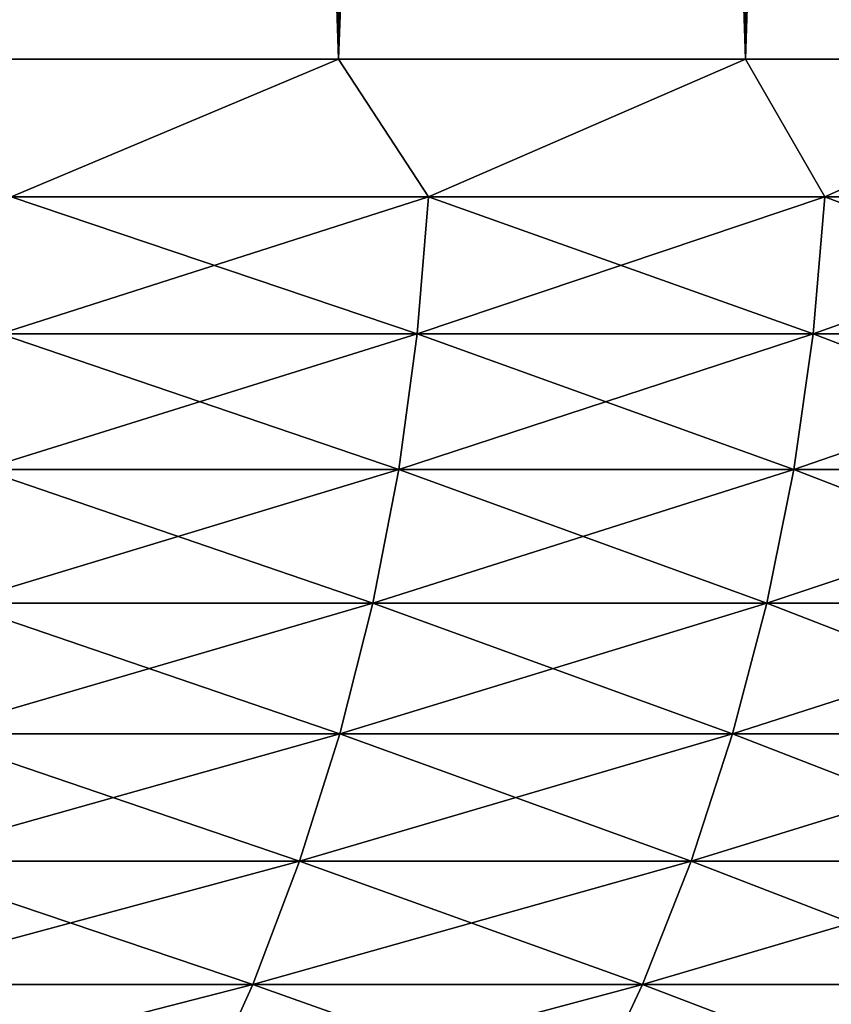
# Model space of a CAD drawing. Header units: millimetres. Extents: x -161 to 161, y -94 to 1149.
# Tile 372 of 656: x 8.036 to 8.667, y -92.835 to -92.069. Entities that reach past the tile are written whole.
import ezdxf

# ---------------------------------------------------------------- set-up
doc = ezdxf.new("R2010")
doc.units = ezdxf.units.MM
doc.header["$LTSCALE"] = 81.481481
for name, color, linetype in [('22', 7, 'CONTINUOUS'), ('23', 7, 'CONTINUOUS'), ('24', 7, 'CONTINUOUS'), ('25', 7, 'CONTINUOUS')]:
    doc.layers.add(name, color=color, linetype=linetype)

msp = doc.modelspace()

# ---------------------------------------------------------------- linework, layer by layer
at = {"layer": '22', "color": 7, "linetype": 'CONTINUOUS', "true_color": 0x323232}
for points in [[(8.28379, -82.6, 7.23733), (7.95074, -82.6, 7.60169), (8.28379, -92.1, 7.23732), (8.28379, -82.6, 7.23733)], [(8.28379, -92.1, 7.23732), (7.95074, -82.6, 7.60169), (7.95074, -92.1, 7.60169), (8.28379, -92.1, 7.23732)], [(8.60015, -82.6, 6.85839), (8.28379, -82.6, 7.23733), (8.60015, -92.1, 6.85839), (8.60015, -82.6, 6.85839)], [(8.60015, -92.1, 6.85839), (8.28379, -82.6, 7.23733), (8.28379, -92.1, 7.23732), (8.60015, -92.1, 6.85839)], [(8.89919, -82.6, 6.46564), (8.60015, -82.6, 6.85839), (8.89919, -92.1, 6.46564), (8.89919, -82.6, 6.46564)], [(8.89919, -92.1, 6.46564), (8.60015, -82.6, 6.85839), (8.60015, -92.1, 6.85839), (8.89919, -92.1, 6.46564)]]:
    msp.add_3dface(points, dxfattribs=at)
at = {"layer": '23', "color": 7, "linetype": 'CONTINUOUS', "true_color": 0x323232}
for points in [[(7.95074, -82.6, -7.60169), (8.28379, -82.6, -7.23733), (7.95074, -92.1, -7.60169), (7.95074, -82.6, -7.60169)], [(7.95074, -92.1, -7.60169), (8.28379, -82.6, -7.23733), (8.28379, -92.1, -7.23732), (7.95074, -92.1, -7.60169)], [(8.28379, -82.6, -7.23733), (8.60015, -82.6, -6.85839), (8.28379, -92.1, -7.23732), (8.28379, -82.6, -7.23733)], [(8.28379, -92.1, -7.23732), (8.60015, -82.6, -6.85839), (8.60015, -92.1, -6.85839), (8.28379, -92.1, -7.23732)], [(8.60015, -82.6, -6.85839), (8.89919, -82.6, -6.46564), (8.60015, -92.1, -6.85839), (8.60015, -82.6, -6.85839)], [(8.60015, -92.1, -6.85839), (8.89919, -82.6, -6.46564), (8.89919, -92.1, -6.46564), (8.60015, -92.1, -6.85839)]]:
    msp.add_3dface(points, dxfattribs=at)
at = {"layer": '24', "color": 7, "linetype": 'CONTINUOUS', "true_color": 0x323232}
for points in [[(8.28379, -92.1, 7.23732), (7.95074, -92.1, 7.60169), (8.02918, -92.20701, 7.5132), (8.28379, -92.1, 7.23732)], [(8.35365, -92.20701, 7.15069), (8.28379, -92.1, 7.23732), (8.02918, -92.20701, 7.5132), (8.35365, -92.20701, 7.15069)], [(8.60015, -92.1, 6.85839), (8.28379, -92.1, 7.23732), (8.35365, -92.20701, 7.15069), (8.60015, -92.1, 6.85839)], [(8.66178, -92.20701, 6.77418), (8.60015, -92.1, 6.85839), (8.35365, -92.20701, 7.15069), (8.66178, -92.20701, 6.77418)], [(8.89919, -92.1, 6.46564), (8.60015, -92.1, 6.85839), (8.66178, -92.20701, 6.77418), (8.89919, -92.1, 6.46564)], [(8.95294, -92.20701, 6.38441), (8.89919, -92.1, 6.46564), (8.66178, -92.20701, 6.77418), (8.95294, -92.20701, 6.38441)], [(8.34495, -92.31358, 7.14324), (8.02918, -92.20701, 7.5132), (8.02081, -92.31358, 7.50537), (8.34495, -92.31358, 7.14324)], [(8.35365, -92.20701, 7.15069), (8.02918, -92.20701, 7.5132), (8.34495, -92.31358, 7.14324), (8.35365, -92.20701, 7.15069)], [(8.65275, -92.31358, 6.76712), (8.35365, -92.20701, 7.15069), (8.34495, -92.31358, 7.14324), (8.65275, -92.31358, 6.76712)], [(8.66178, -92.20701, 6.77418), (8.35365, -92.20701, 7.15069), (8.65275, -92.31358, 6.76712), (8.66178, -92.20701, 6.77418)], [(8.94361, -92.31358, 6.37776), (8.66178, -92.20701, 6.77418), (8.65275, -92.31358, 6.76712), (8.94361, -92.31358, 6.37776)], [(8.95294, -92.20701, 6.38441), (8.66178, -92.20701, 6.77418), (8.94361, -92.31358, 6.37776), (8.95294, -92.20701, 6.38441)], [(8.33048, -92.41906, 7.13086), (8.02081, -92.31358, 7.50537), (8.00691, -92.41906, 7.49236), (8.33048, -92.41906, 7.13086)], [(8.34495, -92.31358, 7.14324), (8.02081, -92.31358, 7.50537), (8.33048, -92.41906, 7.13086), (8.34495, -92.31358, 7.14324)], [(8.63775, -92.41906, 6.75539), (8.34495, -92.31358, 7.14324), (8.33048, -92.41906, 7.13086), (8.63775, -92.41906, 6.75539)], [(8.65275, -92.31358, 6.76712), (8.34495, -92.31358, 7.14324), (8.63775, -92.41906, 6.75539), (8.65275, -92.31358, 6.76712)], [(8.92811, -92.41906, 6.3667), (8.65275, -92.31358, 6.76712), (8.63775, -92.41906, 6.75539), (8.92811, -92.41906, 6.3667)], [(8.94361, -92.31358, 6.37776), (8.65275, -92.31358, 6.76712), (8.92811, -92.41906, 6.3667), (8.94361, -92.31358, 6.37776)], [(8.31033, -92.52291, 7.11361), (8.00691, -92.41906, 7.49236), (7.98754, -92.52291, 7.47424), (8.31033, -92.52291, 7.11361)], [(8.33048, -92.41906, 7.13086), (8.00691, -92.41906, 7.49236), (8.31033, -92.52291, 7.11361), (8.33048, -92.41906, 7.13086)], [(8.61685, -92.52291, 6.73905), (8.33048, -92.41906, 7.13086), (8.31033, -92.52291, 7.11361), (8.61685, -92.52291, 6.73905)], [(8.63775, -92.41906, 6.75539), (8.33048, -92.41906, 7.13086), (8.61685, -92.52291, 6.73905), (8.63775, -92.41906, 6.75539)], [(8.90651, -92.52291, 6.3513), (8.63775, -92.41906, 6.75539), (8.61685, -92.52291, 6.73905), (8.90651, -92.52291, 6.3513)], [(8.92811, -92.41906, 6.3667), (8.63775, -92.41906, 6.75539), (8.90651, -92.52291, 6.3513), (8.92811, -92.41906, 6.3667)], [(8.2846, -92.6246, 7.09158), (7.98754, -92.52291, 7.47424), (7.9628, -92.6246, 7.45109), (8.2846, -92.6246, 7.09158)], [(8.31033, -92.52291, 7.11361), (7.98754, -92.52291, 7.47424), (8.2846, -92.6246, 7.09158), (8.31033, -92.52291, 7.11361)], [(8.59017, -92.6246, 6.71818), (8.31033, -92.52291, 7.11361), (8.2846, -92.6246, 7.09158), (8.59017, -92.6246, 6.71818)], [(8.61685, -92.52291, 6.73905), (8.31033, -92.52291, 7.11361), (8.59017, -92.6246, 6.71818), (8.61685, -92.52291, 6.73905)], [(8.87893, -92.6246, 6.33163), (8.61685, -92.52291, 6.73905), (8.59017, -92.6246, 6.71818), (8.87893, -92.6246, 6.33163)], [(8.90651, -92.52291, 6.3513), (8.61685, -92.52291, 6.73905), (8.87893, -92.6246, 6.33163), (8.90651, -92.52291, 6.3513)], [(8.25341, -92.72361, 7.06488), (7.9628, -92.6246, 7.45109), (7.93283, -92.72361, 7.42305), (8.25341, -92.72361, 7.06488)], [(8.2846, -92.6246, 7.09158), (7.9628, -92.6246, 7.45109), (8.25341, -92.72361, 7.06488), (8.2846, -92.6246, 7.09158)], [(8.55784, -92.72361, 6.69289), (8.2846, -92.6246, 7.09158), (8.25341, -92.72361, 7.06488), (8.55784, -92.72361, 6.69289)], [(8.59017, -92.6246, 6.71818), (8.2846, -92.6246, 7.09158), (8.55784, -92.72361, 6.69289), (8.59017, -92.6246, 6.71818)], [(8.84551, -92.72361, 6.3078), (8.59017, -92.6246, 6.71818), (8.55784, -92.72361, 6.69289), (8.84551, -92.72361, 6.3078)], [(8.87893, -92.6246, 6.33163), (8.59017, -92.6246, 6.71818), (8.84551, -92.72361, 6.3078), (8.87893, -92.6246, 6.33163)], [(8.21694, -92.81944, 7.03366), (7.93283, -92.72361, 7.42305), (7.89777, -92.81944, 7.39024), (8.21694, -92.81944, 7.03366)], [(8.25341, -92.72361, 7.06488), (7.93283, -92.72361, 7.42305), (8.21694, -92.81944, 7.03366), (8.25341, -92.72361, 7.06488)], [(8.52002, -92.81944, 6.66331), (8.25341, -92.72361, 7.06488), (8.21694, -92.81944, 7.03366), (8.52002, -92.81944, 6.66331)], [(8.55784, -92.72361, 6.69289), (8.25341, -92.72361, 7.06488), (8.52002, -92.81944, 6.66331), (8.55784, -92.72361, 6.69289)], [(8.80642, -92.81944, 6.27992), (8.55784, -92.72361, 6.69289), (8.52002, -92.81944, 6.66331), (8.80642, -92.81944, 6.27992)], [(8.84551, -92.72361, 6.3078), (8.55784, -92.72361, 6.69289), (8.80642, -92.81944, 6.27992), (8.84551, -92.72361, 6.3078)], [(8.17535, -92.91159, 6.99807), (7.89777, -92.81944, 7.39024), (7.8578, -92.91159, 7.35284), (8.17535, -92.91159, 6.99807)], [(8.21694, -92.81944, 7.03366), (7.89777, -92.81944, 7.39024), (8.17535, -92.91159, 6.99807), (8.21694, -92.81944, 7.03366)], [(8.4769, -92.91159, 6.62959), (8.21694, -92.81944, 7.03366), (8.17535, -92.91159, 6.99807), (8.4769, -92.91159, 6.62959)], [(8.52002, -92.81944, 6.66331), (8.21694, -92.81944, 7.03366), (8.4769, -92.91159, 6.62959), (8.52002, -92.81944, 6.66331)], [(8.76185, -92.91159, 6.24814), (8.52002, -92.81944, 6.66331), (8.4769, -92.91159, 6.62959), (8.76185, -92.91159, 6.24814)], [(8.80642, -92.81944, 6.27992), (8.52002, -92.81944, 6.66331), (8.76185, -92.91159, 6.24814), (8.80642, -92.81944, 6.27992)]]:
    msp.add_3dface(points, dxfattribs=at)
at = {"layer": '25', "color": 7, "linetype": 'CONTINUOUS', "true_color": 0x323232}
for points in [[(7.95074, -92.1, -7.60169), (8.28379, -92.1, -7.23732), (8.02918, -92.20701, -7.5132), (7.95074, -92.1, -7.60169)], [(8.02918, -92.20701, -7.5132), (8.28379, -92.1, -7.23732), (8.35365, -92.20701, -7.15069), (8.02918, -92.20701, -7.5132)], [(8.28379, -92.1, -7.23732), (8.60015, -92.1, -6.85839), (8.35365, -92.20701, -7.15069), (8.28379, -92.1, -7.23732)], [(8.35365, -92.20701, -7.15069), (8.60015, -92.1, -6.85839), (8.66178, -92.20701, -6.77418), (8.35365, -92.20701, -7.15069)], [(8.60015, -92.1, -6.85839), (8.89919, -92.1, -6.46564), (8.66178, -92.20701, -6.77418), (8.60015, -92.1, -6.85839)], [(8.66178, -92.20701, -6.77418), (8.89919, -92.1, -6.46564), (8.95294, -92.20701, -6.38441), (8.66178, -92.20701, -6.77418)], [(8.02918, -92.20701, -7.5132), (8.35365, -92.20701, -7.15069), (8.02081, -92.31358, -7.50537), (8.02918, -92.20701, -7.5132)], [(8.02081, -92.31358, -7.50537), (8.35365, -92.20701, -7.15069), (8.34495, -92.31358, -7.14324), (8.02081, -92.31358, -7.50537)], [(8.35365, -92.20701, -7.15069), (8.66178, -92.20701, -6.77418), (8.34495, -92.31358, -7.14324), (8.35365, -92.20701, -7.15069)], [(8.34495, -92.31358, -7.14324), (8.66178, -92.20701, -6.77418), (8.65275, -92.31358, -6.76712), (8.34495, -92.31358, -7.14324)], [(8.66178, -92.20701, -6.77418), (8.95294, -92.20701, -6.38441), (8.65275, -92.31358, -6.76712), (8.66178, -92.20701, -6.77418)], [(8.65275, -92.31358, -6.76712), (8.95294, -92.20701, -6.38441), (8.94361, -92.31358, -6.37776), (8.65275, -92.31358, -6.76712)], [(8.02081, -92.31358, -7.50537), (8.34495, -92.31358, -7.14324), (8.00691, -92.41906, -7.49236), (8.02081, -92.31358, -7.50537)], [(8.00691, -92.41906, -7.49236), (8.34495, -92.31358, -7.14324), (8.33048, -92.41906, -7.13086), (8.00691, -92.41906, -7.49236)], [(8.34495, -92.31358, -7.14324), (8.65275, -92.31358, -6.76712), (8.33048, -92.41906, -7.13086), (8.34495, -92.31358, -7.14324)], [(8.33048, -92.41906, -7.13086), (8.65275, -92.31358, -6.76712), (8.63775, -92.41906, -6.75539), (8.33048, -92.41906, -7.13086)], [(8.65275, -92.31358, -6.76712), (8.94361, -92.31358, -6.37776), (8.63775, -92.41906, -6.75539), (8.65275, -92.31358, -6.76712)], [(8.63775, -92.41906, -6.75539), (8.94361, -92.31358, -6.37776), (8.92811, -92.41906, -6.3667), (8.63775, -92.41906, -6.75539)], [(8.00691, -92.41906, -7.49236), (8.33048, -92.41906, -7.13086), (7.98754, -92.52291, -7.47424), (8.00691, -92.41906, -7.49236)], [(7.98754, -92.52291, -7.47424), (8.33048, -92.41906, -7.13086), (8.31033, -92.52291, -7.11361), (7.98754, -92.52291, -7.47424)], [(8.33048, -92.41906, -7.13086), (8.63775, -92.41906, -6.75539), (8.31033, -92.52291, -7.11361), (8.33048, -92.41906, -7.13086)], [(8.31033, -92.52291, -7.11361), (8.63775, -92.41906, -6.75539), (8.61685, -92.52291, -6.73905), (8.31033, -92.52291, -7.11361)], [(8.63775, -92.41906, -6.75539), (8.92811, -92.41906, -6.3667), (8.61685, -92.52291, -6.73905), (8.63775, -92.41906, -6.75539)], [(8.61685, -92.52291, -6.73905), (8.92811, -92.41906, -6.3667), (8.90651, -92.52291, -6.3513), (8.61685, -92.52291, -6.73905)], [(7.98754, -92.52291, -7.47424), (8.31033, -92.52291, -7.11361), (7.9628, -92.6246, -7.45109), (7.98754, -92.52291, -7.47424)], [(7.9628, -92.6246, -7.45109), (8.31033, -92.52291, -7.11361), (8.2846, -92.6246, -7.09158), (7.9628, -92.6246, -7.45109)], [(8.31033, -92.52291, -7.11361), (8.61685, -92.52291, -6.73905), (8.2846, -92.6246, -7.09158), (8.31033, -92.52291, -7.11361)], [(8.2846, -92.6246, -7.09158), (8.61685, -92.52291, -6.73905), (8.59017, -92.6246, -6.71818), (8.2846, -92.6246, -7.09158)], [(8.61685, -92.52291, -6.73905), (8.90651, -92.52291, -6.3513), (8.59017, -92.6246, -6.71818), (8.61685, -92.52291, -6.73905)], [(8.59017, -92.6246, -6.71818), (8.90651, -92.52291, -6.3513), (8.87893, -92.6246, -6.33163), (8.59017, -92.6246, -6.71818)], [(7.9628, -92.6246, -7.45109), (8.2846, -92.6246, -7.09158), (7.93283, -92.72361, -7.42305), (7.9628, -92.6246, -7.45109)], [(7.93283, -92.72361, -7.42305), (8.2846, -92.6246, -7.09158), (8.25341, -92.72361, -7.06488), (7.93283, -92.72361, -7.42305)], [(8.2846, -92.6246, -7.09158), (8.59017, -92.6246, -6.71818), (8.25341, -92.72361, -7.06488), (8.2846, -92.6246, -7.09158)], [(8.25341, -92.72361, -7.06488), (8.59017, -92.6246, -6.71818), (8.55784, -92.72361, -6.69289), (8.25341, -92.72361, -7.06488)], [(8.59017, -92.6246, -6.71818), (8.87893, -92.6246, -6.33163), (8.55784, -92.72361, -6.69289), (8.59017, -92.6246, -6.71818)], [(8.55784, -92.72361, -6.69289), (8.87893, -92.6246, -6.33163), (8.84551, -92.72361, -6.3078), (8.55784, -92.72361, -6.69289)], [(7.93283, -92.72361, -7.42305), (8.25341, -92.72361, -7.06488), (7.89777, -92.81944, -7.39024), (7.93283, -92.72361, -7.42305)], [(7.89777, -92.81944, -7.39024), (8.25341, -92.72361, -7.06488), (8.21694, -92.81944, -7.03366), (7.89777, -92.81944, -7.39024)], [(8.25341, -92.72361, -7.06488), (8.55784, -92.72361, -6.69289), (8.21694, -92.81944, -7.03366), (8.25341, -92.72361, -7.06488)], [(8.21694, -92.81944, -7.03366), (8.55784, -92.72361, -6.69289), (8.52002, -92.81944, -6.66331), (8.21694, -92.81944, -7.03366)], [(8.55784, -92.72361, -6.69289), (8.84551, -92.72361, -6.3078), (8.52002, -92.81944, -6.66331), (8.55784, -92.72361, -6.69289)], [(8.52002, -92.81944, -6.66331), (8.84551, -92.72361, -6.3078), (8.80642, -92.81944, -6.27992), (8.52002, -92.81944, -6.66331)], [(7.89777, -92.81944, -7.39024), (8.21694, -92.81944, -7.03366), (7.8578, -92.91159, -7.35284), (7.89777, -92.81944, -7.39024)], [(7.8578, -92.91159, -7.35284), (8.21694, -92.81944, -7.03366), (8.17535, -92.91159, -6.99807), (7.8578, -92.91159, -7.35284)], [(8.21694, -92.81944, -7.03366), (8.52002, -92.81944, -6.66331), (8.17535, -92.91159, -6.99807), (8.21694, -92.81944, -7.03366)], [(8.17535, -92.91159, -6.99807), (8.52002, -92.81944, -6.66331), (8.4769, -92.91159, -6.62959), (8.17535, -92.91159, -6.99807)], [(8.52002, -92.81944, -6.66331), (8.80642, -92.81944, -6.27992), (8.4769, -92.91159, -6.62959), (8.52002, -92.81944, -6.66331)], [(8.4769, -92.91159, -6.62959), (8.80642, -92.81944, -6.27992), (8.76185, -92.91159, -6.24814), (8.4769, -92.91159, -6.62959)]]:
    msp.add_3dface(points, dxfattribs=at)

doc.saveas('drawing.dxf')
